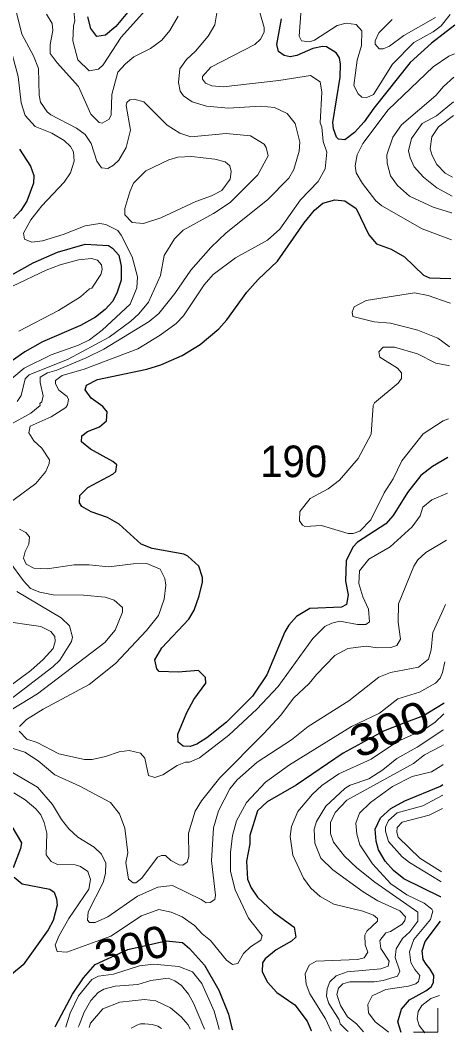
# Model space of a CAD drawing. Extents: x 673.6 to 698.9, y 7012 to 7040.1.
# Drawn here: x 697.394 to 698.495, y 7011.982 to 7014.545 of the extents above; entities that cross this region are included whole.
import ezdxf
from ezdxf.enums import TextEntityAlignment as Align

# ---------------------------------------------------------------- set-up
doc = ezdxf.new("R2010")
doc.units = 0
doc.header["$LTSCALE"] = 0.032
for name, color, linetype, lineweight in [('1', 7, 'Continuous', 25), ('2', 7, 'Continuous', 13), ('63', 7, 'Continuous', 13)]:
    doc.layers.add(name, color=color, linetype=linetype, lineweight=lineweight)
doc.layers.add('21', color=7, linetype='Continuous')
doc.layers.add('61', color=7, linetype='Continuous')

msp = doc.modelspace()

# ---------------------------------------------------------------- linework, layer by layer
at = {"layer": '1'}
for points in [[(697.7085, 7014.6165), (697.6361, 7014.5296), (697.6104, 7014.508), (697.5886, 7014.5047), (697.5727, 7014.5245), (697.5654, 7014.5542)], [(698.4953, 7014.5334), (698.436, 7014.4873), (698.3823, 7014.4384), (698.2901, 7014.3231), (698.2656, 7014.2879), (698.2415, 7014.2614), (698.2171, 7014.2428), (698.201, 7014.244), (698.1955, 7014.2493), (698.1879, 7014.2702), (698.1865, 7014.2869), (698.2053, 7014.4011), (698.2061, 7014.434), (698.2029, 7014.45), (698.1951, 7014.4631), (698.1701, 7014.4784), (698.1605, 7014.4792), (698.1356, 7014.4739), (698.0948, 7014.4564), (698.0784, 7014.453), (698.0626, 7014.4558), (698.0486, 7014.4661), (698.0445, 7014.4841), (698.0566, 7014.549)], [(697.392, 7014.2188), (697.4205, 7014.176), (697.4288, 7014.1526), (697.428, 7014.1333), (697.4109, 7014.0876), (697.3953, 7014.0635), (697.3775, 7014.0434)], [(698.478, 7013.4381), (698.4388, 7013.4154), (698.4094, 7013.3931), (698.3754, 7013.3501), (698.3393, 7013.2918), (698.3206, 7013.2708), (698.2492, 7013.2244), (698.237, 7013.2113), (698.2203, 7013.1771), (698.2185, 7013.125), (698.225, 7013.0911), (698.2207, 7013.0659), (698.2086, 7013.0592), (698.1277, 7013.0559), (698.0942, 7013.0359), (698.0747, 7013.0143), (698.0646, 7012.9969), (698.019, 7012.8879), (697.9829, 7012.8343), (697.9168, 7012.7681), (697.8673, 7012.7286), (697.8417, 7012.7131), (697.8246, 7012.7067), (697.8069, 7012.7077), (697.7943, 7012.7176), (697.7937, 7012.7379), (697.8162, 7012.7928), (697.8344, 7012.8258), (697.8641, 7012.8675), (697.864, 7012.8812), (697.8458, 7012.8989), (697.794, 7012.8949), (697.746, 7012.8967), (697.7405, 7012.9037), (697.7352, 7012.9263), (697.7532, 7012.957), (697.8213, 7013.0292), (697.8347, 7013.0518), (697.8478, 7013.088), (697.8561, 7013.1225), (697.8561, 7013.1344), (697.8469, 7013.1635), (697.8186, 7013.1888), (697.8084, 7013.1939), (697.7287, 7013.2081), (697.7009, 7013.2187), (697.6445, 7013.2693), (697.6153, 7013.2868), (697.5743, 7013.3012), (697.5503, 7013.3145), (697.5442, 7013.324), (697.5456, 7013.3419), (697.5658, 7013.3622), (697.6289, 7013.3959), (697.6368, 7013.4031), (697.6389, 7013.4198), (697.6287, 7013.4287), (697.5725, 7013.4598), (697.549, 7013.4781), (697.5503, 7013.4929), (697.5642, 7013.5041), (697.5951, 7013.5164), (697.6124, 7013.5313), (697.6143, 7013.5538), (697.6036, 7013.5679), (697.5743, 7013.5885), (697.5588, 7013.6101), (697.5621, 7013.6212), (697.5902, 7013.6362), (697.7152, 7013.6625), (697.7506, 7013.6729), (697.8043, 7013.6964), (697.8498, 7013.7243), (697.8974, 7013.7645), (697.918, 7013.7868), (697.9686, 7013.8571), (697.997, 7013.8888), (698.0462, 7013.9355), (698.1135, 7014.0326), (698.14, 7014.0645), (698.1609, 7014.0826), (698.1914, 7014.0905), (698.2167, 7014.0884), (698.2453, 7014.0691), (698.2772, 7014.0025), (698.2972, 7013.979), (698.3344, 7013.9656), (698.3675, 7013.9468), (698.4163, 7013.9), (698.431, 7013.8935), (698.4852, 7013.8917)], [(697.3486, 7013.8877), (697.4268, 7013.931), (697.4884, 7013.958), (697.5586, 7013.9787), (697.6181, 7013.9752), (697.6276, 7013.9688), (697.6438, 7013.9503), (697.6498, 7013.9229), (697.6498, 7013.8871), (697.64, 7013.8572), (697.6285, 7013.8342), (697.6098, 7013.813), (697.5846, 7013.7936), (697.5472, 7013.773), (697.4505, 7013.7316), (697.4058, 7013.7059), (697.3436, 7013.6618)], [(698.4681, 7012.8167), (698.4657, 7012.8152), (698.4164, 7012.7842), (698.3663, 7012.7657), (698.3148, 7012.7452), (698.2123, 7012.6903), (698.0935, 7012.6088), (698.0196, 7012.5666), (697.9952, 7012.544), (697.9761, 7012.4815), (697.976, 7012.4601), (697.9679, 7012.4162), (697.9697, 7012.3711), (697.9792, 7012.3487), (697.9953, 7012.3257), (698.0361, 7012.2874), (698.0881, 7012.2494), (698.0924, 7012.2241), (698.0817, 7012.2142), (698.0427, 7012.1917), (698.015, 7012.1695), (698.0082, 7012.159), (698.0074, 7012.136), (698.0211, 7012.1104), (698.0443, 7012.0839), (698.09, 7012.0528), (698.1215, 7012.0115), (698.1315, 7011.9877), (698.132, 7011.9866)], [(698.4604, 7012.3258), (698.4589, 7012.3265), (698.3663, 7012.372), (698.3403, 7012.3926), (698.3187, 7012.4167), (698.3019, 7012.4455), (698.2957, 7012.4671), (698.2933, 7012.4979), (698.3068, 7012.5261), (698.333, 7012.5499), (698.3688, 7012.5694), (698.4592, 7012.6061), (698.4649, 7012.6109)], [(697.3729, 7012.5045), (697.3974, 7012.4631), (697.3948, 7012.4484), (697.3764, 7012.3997)], [(697.3786, 7012.3757), (697.3989, 7012.359), (697.4695, 7012.346), (697.4803, 7012.3378), (697.4863, 7012.3212), (697.4878, 7012.3049), (697.4772, 7012.2663), (697.4653, 7012.2424), (697.402, 7012.154), (697.3412, 7012.1054)], [(698.3595, 7011.983), (698.3508, 7012.0097), (698.3603, 7012.0416), (698.3805, 7012.0651), (698.4219, 7012.0885), (698.4353, 7012.0981), (698.441, 7012.1091), (698.442, 7012.1271), (698.4328, 7012.1434), (698.4227, 7012.1561), (698.4152, 7012.1678), (698.4123, 7012.1897), (698.4199, 7012.2128), (698.4594, 7012.2649)], [(697.4825, 7011.9969), (697.4842, 7012.0001), (697.5264, 7012.0799), (697.5545, 7012.1215), (697.5839, 7012.1549), (697.6666, 7012.1926), (697.7641, 7012.2149), (697.8051, 7012.2102), (697.8231, 7012.1957), (697.8608, 7012.1536), (697.8974, 7012.09), (697.9218, 7012.0295), (697.9303, 7011.9939), (697.9322, 7011.9898)]]:
    msp.add_lwpolyline(points, dxfattribs=at)
at = {"layer": '2'}
for points in [[(697.9564, 7014.6932), (697.9822, 7014.6027), (698.001, 7014.5649), (698.0122, 7014.5274), (698.0122, 7014.5157), (698.0034, 7014.4976)], [(697.3763, 7014.5998), (697.3984, 7014.51), (697.4279, 7014.4557), (697.4401, 7014.4233), (697.442, 7014.356), (697.4454, 7014.3384), (697.4623, 7014.3135), (697.4718, 7014.3058), (697.5368, 7014.2723), (697.5589, 7014.2562), (697.5742, 7014.2335), (697.5883, 7014.1891), (697.5998, 7014.172), (697.616, 7014.1703), (697.6309, 7014.1785), (697.6437, 7014.1914), (697.6629, 7014.2237), (697.6737, 7014.2668), (697.6622, 7014.3296), (697.664, 7014.337), (697.6716, 7014.344), (697.6832, 7014.346), (697.7071, 7014.339), (697.7664, 7014.2798), (697.7987, 7014.2592), (697.8262, 7014.25), (697.9164, 7014.259), (697.978, 7014.2532), (698.012, 7014.2318), (698.0173, 7014.2229), (698.0222, 7014.2024), (697.9966, 7014.1539), (697.9262, 7014.0838), (697.8843, 7014.0562), (697.807, 7014.0142), (697.785, 7013.9923), (697.7593, 7013.9502), (697.7497, 7013.8994), (697.7189, 7013.8314), (697.6948, 7013.8018), (697.6748, 7013.7834), (697.6192, 7013.7434), (697.5156, 7013.6877), (697.4171, 7013.6474), (697.4068, 7013.6377), (697.3967, 7013.5958), (697.3866, 7013.58)], [(697.5304, 7014.5696), (697.5324, 7014.5436), (697.5291, 7014.531), (697.5275, 7014.4932), (697.5398, 7014.4456), (697.5685, 7014.4177), (697.5924, 7014.4217), (697.6045, 7014.4323), (697.6498, 7014.5024), (697.7341, 7014.5964)], [(697.4026, 7014.0064), (697.421, 7014.0402), (697.4488, 7014.0752), (697.5057, 7014.1355), (697.5213, 7014.1589), (697.5306, 7014.1888), (697.529, 7014.2125), (697.5212, 7014.2259), (697.5055, 7014.2413), (697.4745, 7014.26), (697.4322, 7014.2763), (697.4065, 7014.304), (697.3961, 7014.3363), (697.3892, 7014.4031), (697.3631, 7014.5001), (697.3604, 7014.528), (697.3492, 7014.5734)], [(697.794, 7014.5557), (697.7729, 7014.5193), (697.753, 7014.4954), (697.7241, 7014.4737), (697.6817, 7014.4527), (697.6608, 7014.4351), (697.6419, 7014.4137), (697.6261, 7014.3571), (697.6242, 7014.3059), (697.6195, 7014.2954), (697.6019, 7014.2848), (697.5938, 7014.2864), (697.573, 7014.3081), (697.5419, 7014.3775), (697.4879, 7014.4376), (697.4702, 7014.4616), (697.4698, 7014.4837), (697.4764, 7014.5196), (697.4747, 7014.5372), (697.4603, 7014.5609)], [(698.0385, 7014.3247), (698.0033, 7014.328), (697.9223, 7014.3231), (697.8664, 7014.328), (697.8302, 7014.3393), (697.808, 7014.354), (697.7995, 7014.3663), (697.7954, 7014.3877), (697.7988, 7014.4227), (697.8153, 7014.4458), (697.8383, 7014.4671), (697.87, 7014.505), (697.8873, 7014.5338), (697.8921, 7014.5641)], [(698.4838, 7014.5598), (698.4608, 7014.5312), (698.4402, 7014.5162), (698.3919, 7014.489), (698.3375, 7014.4342), (698.2897, 7014.3574), (698.2722, 7014.3495), (698.26, 7014.3505), (698.2505, 7014.3588), (698.2398, 7014.3803), (698.2478, 7014.4443), (698.2587, 7014.4818), (698.26, 7014.5186), (698.2452, 7014.5351), (698.2202, 7014.5382), (698.1976, 7014.5324), (698.1395, 7014.4952), (698.1273, 7014.4908), (698.1066, 7014.4935), (698.101, 7014.5055), (698.1059, 7014.5741)], [(698.3367, 7014.5476), (698.303, 7014.5133), (698.2934, 7014.4935), (698.2934, 7014.485), (698.3035, 7014.4735), (698.3142, 7014.4735), (698.3296, 7014.4795), (698.3659, 7014.5065), (698.4461, 7014.5524)], [(698.0034, 7014.4976), (697.9888, 7014.4839), (697.8769, 7014.4268), (697.8563, 7014.4028), (697.8564, 7014.396), (697.8638, 7014.3863), (697.8796, 7014.3798), (697.908, 7014.3766), (698.0491, 7014.393), (698.13, 7014.4058), (698.1539, 7014.3898), (698.1585, 7014.3637), (698.1544, 7014.2856), (698.1586, 7014.2746), (698.1618, 7014.2388), (698.1715, 7014.2112), (698.1666, 7014.1695), (698.1488, 7014.1376), (698.1043, 7014.0911), (698.0523, 7014.0163), (698.0207, 7013.9888), (697.94, 7013.9441), (697.8832, 7013.9021), (697.8605, 7013.8755), (697.8076, 7013.7971), (697.7893, 7013.7774), (697.7487, 7013.748), (697.6919, 7013.7139), (697.556, 7013.6623), (697.5002, 7013.6462), (697.4832, 7013.6335), (697.4832, 7013.6249), (697.4923, 7013.609), (697.5133, 7013.5933), (697.5166, 7013.5856), (697.514, 7013.5719), (697.5095, 7013.565), (697.4725, 7013.5412), (697.4192, 7013.5175), (697.4157, 7013.5009), (697.4282, 7013.4805), (697.4491, 7013.4621), (697.4681, 7013.4329), (697.4673, 7013.4229), (697.459, 7013.4034), (697.4334, 7013.3728), (697.3423, 7013.3063)], [(698.4867, 7013.9898), (698.4124, 7014.0174), (698.3107, 7014.0752), (698.2953, 7014.0886), (698.2619, 7014.1319), (698.2458, 7014.1592), (698.2432, 7014.1771), (698.2483, 7014.2046), (698.262, 7014.2332), (698.3264, 7014.3184), (698.4409, 7014.4271), (698.4801, 7014.4547), (698.4942, 7014.4604)], [(698.4878, 7014.0576), (698.4869, 7014.0579), (698.4402, 7014.0722), (698.3808, 7014.1002), (698.3498, 7014.127), (698.3326, 7014.1516), (698.3237, 7014.1839), (698.3229, 7014.2051), (698.3384, 7014.2496), (698.3606, 7014.2809), (698.4475, 7014.3549), (698.4668, 7014.3775), (698.4932, 7014.401)], [(698.4885, 7014.0998), (698.4501, 7014.121), (698.416, 7014.1486), (698.3926, 7014.1747), (698.3824, 7014.1968), (698.378, 7014.2151), (698.3859, 7014.2461), (698.4126, 7014.2837), (698.4494, 7014.3034), (698.4922, 7014.339)], [(698.0878, 7014.1678), (698.101, 7014.2139), (698.1025, 7014.2368), (698.0905, 7014.284), (698.0707, 7014.3096), (698.0385, 7014.3247)], [(698.4917, 7014.3039), (698.4543, 7014.2754), (698.4369, 7014.2502), (698.433, 7014.2203), (698.4379, 7014.2027), (698.4498, 7014.1803), (698.4706, 7014.1587), (698.4892, 7014.1478)], [(697.3664, 7013.5201), (697.4211, 7013.5507), (697.4445, 7013.5699), (697.4437, 7013.5749), (697.4487, 7013.579), (697.4525, 7013.5946), (697.4446, 7013.628), (697.4448, 7013.642), (697.463, 7013.6524), (697.4872, 7013.6597), (697.5616, 7013.691), (697.6057, 7013.7131), (697.7212, 7013.7827), (697.7455, 7013.8032), (697.7862, 7013.8534), (697.8263, 7013.9127), (697.8774, 7013.9705), (697.916, 7014.0075), (698.021, 7014.091), (698.0746, 7014.1458), (698.0878, 7014.1678)], [(697.3566, 7013.6253), (697.4045, 7013.6645), (697.4726, 7013.6982), (697.5422, 7013.7231), (697.5696, 7013.7365), (697.6016, 7013.7605), (697.6726, 7013.8265), (697.69, 7013.8683), (697.6917, 7013.8956), (697.6774, 7013.9465), (697.6498, 7014.0017), (697.6411, 7014.0128), (697.6114, 7014.0285), (697.5957, 7014.0313), (697.5583, 7014.0246)], [(697.5583, 7014.0246), (697.5033, 7014.003), (697.4507, 7013.9867), (697.4236, 7013.9837), (697.4052, 7013.991), (697.4026, 7014.0064)], [(697.3742, 7013.8726), (697.4597, 7013.9129), (697.4957, 7013.9265), (697.5422, 7013.9392), (697.5751, 7013.9425), (697.5898, 7013.9384), (697.5997, 7013.9265), (697.6014, 7013.9148), (697.5984, 7013.9021), (697.5752, 7013.8672), (697.5694, 7013.8653), (697.5471, 7013.8456), (697.4911, 7013.8107), (697.3907, 7013.7584)], [(698.4824, 7013.7186), (698.481, 7013.7196), (698.4525, 7013.7402), (698.402, 7013.7608), (698.3327, 7013.7782), (698.2909, 7013.7816), (698.2374, 7013.7952), (698.2357, 7013.8067), (698.24, 7013.8201), (698.2704, 7013.8361), (698.3932, 7013.8554), (698.4277, 7013.849), (698.4807, 7013.8301), (698.4842, 7013.8289)], [(698.4796, 7013.5367), (698.4655, 7013.531), (698.415, 7013.4988), (698.3608, 7013.4301), (698.3389, 7013.3845), (698.3162, 7013.349), (698.283, 7013.2809), (698.2544, 7013.2519), (698.2382, 7013.2459), (698.2252, 7013.2458), (698.1577, 7013.2661), (698.1153, 7013.264), (698.1094, 7013.2669), (698.1018, 7013.2781), (698.1027, 7013.3021), (698.1291, 7013.3346), (698.1744, 7013.3593), (698.2032, 7013.3808), (698.2503, 7013.4361), (698.2833, 7013.4979), (698.2884, 7013.57), (698.292, 7013.5772), (698.3522, 7013.627), (698.3606, 7013.6382), (698.3605, 7013.6532), (698.3505, 7013.6644), (698.3058, 7013.6928), (698.3032, 7013.7064), (698.3142, 7013.7182), (698.3426, 7013.7182), (698.401, 7013.7013), (698.4471, 7013.6774), (698.4782, 7013.6715), (698.4817, 7013.6708)], [(698.2042, 7013.0238), (698.2489, 7013.0157), (698.2699, 7013.0157), (698.2789, 7013.0226), (698.2769, 7013.0548), (698.2624, 7013.0858), (698.2523, 7013.1195), (698.2539, 7013.1517), (698.2776, 7013.1808), (698.3317, 7013.2122), (698.3877, 7013.263), (698.4075, 7013.291), (698.4142, 7013.313), (698.4373, 7013.3309), (698.4766, 7013.3485)], [(697.3921, 7013.2568), (697.4084, 7013.2488), (697.4176, 7013.2373), (697.4156, 7013.2188), (697.4064, 7013.2008), (697.4026, 7013.1837), (697.4096, 7013.1682), (697.4282, 7013.1585), (697.4625, 7013.1562), (697.5308, 7013.1668), (697.5692, 7013.1668), (697.6185, 7013.1619), (697.6806, 7013.1694), (697.7147, 7013.17), (697.749, 7013.1554), (697.7608, 7013.1323), (697.7633, 7013.1154), (697.7592, 7013.0801), (697.7447, 7013.0381), (697.7142, 7013.0003), (697.6353, 7012.9173), (697.5687, 7012.8639), (697.4525, 7012.8016), (697.4102, 7012.7752), (697.3927, 7012.7573)], [(698.4747, 7013.2293), (698.4218, 7013.1983), (698.402, 7013.1795), (698.3919, 7013.1635), (698.3525, 7013.0682), (698.3517, 7013.0219), (698.3574, 7012.9782), (698.3484, 7012.9625), (698.333, 7012.9574), (698.2991, 7012.9566), (698.2704, 7012.9607), (698.2245, 7012.9551), (698.1917, 7012.9371), (698.1448, 7012.8894), (698.1262, 7012.8659), (698.0867, 7012.8288), (698.0542, 7012.7865), (698.0112, 7012.7393), (697.8997, 7012.6278), (697.8531, 7012.5689), (697.8376, 7012.5429), (697.8207, 7012.4878), (697.8218, 7012.4287), (697.8173, 7012.4142), (697.8059, 7012.4061), (697.7965, 7012.4073), (697.7756, 7012.4184), (697.7622, 7012.4311), (697.7518, 7012.4309), (697.7421, 7012.4266), (697.7019, 7012.3733), (697.6874, 7012.3619), (697.6802, 7012.3618), (697.6682, 7012.3707), (697.6621, 7012.413), (697.6671, 7012.4375), (697.6593, 7012.5), (697.6456, 7012.5365), (697.6227, 7012.5652), (697.5455, 7012.6064), (697.4815, 7012.6353), (697.44, 7012.6706), (697.4058, 7012.6927), (697.3151, 7012.7205)], [(697.3271, 7012.7734), (697.4376, 7012.8403), (697.6082, 7012.9699), (697.6344, 7013.0012), (697.6529, 7013.0466), (697.6529, 7013.0587), (697.6325, 7013.0773), (697.6096, 7013.0847), (697.5545, 7013.0896), (697.4778, 7013.0905), (697.444, 7013.0978), (697.4202, 7013.1066), (697.4023, 7013.1261), (697.3679, 7013.1734)], [(697.3857, 7013.0988), (697.4981, 7013.0327), (697.5191, 7013.0124), (697.5265, 7012.9839), (697.5241, 7012.9725), (697.4943, 7012.9251), (697.4767, 7012.9083), (697.3678, 7012.8248)], [(697.3642, 7012.6469), (697.4378, 7012.6036), (697.476, 7012.5601), (697.4988, 7012.5223), (697.5173, 7012.4982), (697.5405, 7012.4771), (697.5819, 7012.4517), (697.6003, 7012.4341), (697.6112, 7012.4112), (697.6103, 7012.3855), (697.6045, 7012.3629), (697.5666, 7012.2885), (697.5643, 7012.2675), (697.5699, 7012.2616), (697.584, 7012.261), (697.6164, 7012.2754), (697.6917, 7012.328), (697.7427, 7012.3508), (697.7799, 7012.3549), (697.8525, 7012.3198), (697.8655, 7012.3107), (697.8758, 7012.3115), (697.8869, 7012.3192), (697.889, 7012.33), (697.8792, 7012.4175), (697.8841, 7012.5007), (697.8963, 7012.5437), (697.9252, 7012.5993), (697.9443, 7012.6223), (697.9948, 7012.6674), (698.0813, 7012.7239), (698.1238, 7012.7574), (698.2268, 7012.8224), (698.3032, 7012.8825), (698.3327, 7012.894), (698.4038, 7012.9078), (698.4288, 7012.9281), (698.4354, 7012.9516), (698.4399, 7012.9955), (698.4659, 7013.0527), (698.4721, 7013.0663)], [(697.3215, 7012.8255), (697.4212, 7012.8994), (697.4524, 7012.9268), (697.4774, 7012.9548), (697.4829, 7012.9726), (697.4816, 7012.9851), (697.4718, 7012.9979), (697.4466, 7013.0108), (697.3401, 7013.026)], [(697.9936, 7012.8014), (698.0475, 7012.8588), (698.1355, 7012.9801), (698.1657, 7013.0105), (698.1838, 7013.0192), (698.2042, 7013.0238)], [(698.4698, 7012.9212), (698.4644, 7012.8941), (698.4584, 7012.8799), (698.4462, 7012.8672), (698.4057, 7012.8442), (698.3508, 7012.8273), (698.3042, 7012.7916), (698.2332, 7012.7572), (698.0766, 7012.6608), (698.0155, 7012.6163), (697.9679, 7012.5651), (697.9422, 7012.519), (697.9318, 7012.4815), (697.9269, 7012.4383), (697.9269, 7012.3904), (697.9387, 7012.3441), (697.9727, 7012.2722), (698.0072, 7012.2284), (698.0035, 7012.2166), (697.978, 7012.1998), (697.9601, 7012.1829), (697.9455, 7012.157), (697.932, 7012.1545), (697.9166, 7012.1657), (697.876, 7012.2158), (697.8556, 7012.2322), (697.8358, 7012.2536), (697.8041, 7012.2757), (697.7766, 7012.2878), (697.7452, 7012.294), (697.7018, 7012.2777), (697.6239, 7012.227), (697.5123, 7012.1857), (697.4877, 7012.1878), (697.4831, 7012.2038), (697.492, 7012.2268), (697.5169, 7012.2714), (697.5684, 7012.346), (697.5718, 7012.3697), (697.5658, 7012.3903), (697.5469, 7012.4034), (697.5337, 7012.4075), (697.4883, 7012.4084), (697.4728, 7012.4155), (697.4601, 7012.4326), (697.4616, 7012.4878), (697.4552, 7012.5141), (697.4462, 7012.5338), (697.4335, 7012.5491), (697.4068, 7012.5715), (697.3778, 7012.5891)], [(697.3911, 7012.7454), (697.4106, 7012.7257), (697.437, 7012.7173), (697.492, 7012.6884), (697.557, 7012.6739), (697.5763, 7012.6739), (697.6102, 7012.6814), (697.6445, 7012.6936), (697.6699, 7012.6969), (697.6986, 7012.69), (697.7103, 7012.6769), (697.7191, 7012.6336), (697.7354, 7012.6279), (697.7559, 7012.6348), (697.7917, 7012.6589), (697.8131, 7012.6671), (697.8233, 7012.6674), (697.8482, 7012.6781), (697.9229, 7012.7357), (697.9936, 7012.8014)], [(698.1819, 7011.9858), (698.1677, 7012.0177), (698.1281, 7012.0806), (698.1188, 7012.1047), (698.1162, 7012.1314), (698.1265, 7012.1528), (698.1437, 7012.1635), (698.2489, 7012.1677), (698.2661, 7012.1719), (698.2753, 7012.1858), (698.2686, 7012.2047), (698.2673, 7012.2292), (698.2722, 7012.2391), (698.2996, 7012.2645), (698.2998, 7012.2715), (698.2895, 7012.2799), (698.2627, 7012.2901), (698.1885, 7012.3079), (698.154, 7012.327), (698.1307, 7012.3482), (698.1122, 7012.3737), (698.0848, 7012.4315), (698.0782, 7012.4787), (698.0816, 7012.5041), (698.0972, 7012.5426), (698.1346, 7012.5858), (698.1585, 7012.608), (698.2012, 7012.6376), (698.2831, 7012.6745), (698.3505, 7012.7198), (698.4177, 7012.7502), (698.445, 7012.7676), (698.4676, 7012.7897), (698.4677, 7012.7898)], [(698.2248, 7011.9851), (698.221, 7011.9889), (698.2046, 7012.005), (698.202, 7012.0148), (698.1762, 7012.0562), (698.1701, 7012.0751), (698.1716, 7012.0933), (698.1786, 7012.111), (698.195, 7012.1259), (698.2226, 7012.1364), (698.3078, 7012.1437), (698.3268, 7012.1506), (698.3294, 7012.1632), (698.3082, 7012.1952), (698.305, 7012.2155), (698.3208, 7012.235), (698.3328, 7012.2387), (698.3617, 7012.2569), (698.3689, 7012.2666), (698.3704, 7012.2758), (698.3565, 7012.2908), (698.3006, 7012.3159), (698.2628, 7012.339), (698.186, 7012.3943), (698.1559, 7012.4244), (698.1404, 7012.4622), (698.1389, 7012.4979), (698.1448, 7012.5167), (698.1688, 7012.5561), (698.2164, 7012.6005), (698.2305, 7012.6087), (698.2779, 7012.6252), (698.3133, 7012.6477), (698.3481, 7012.6761), (698.3998, 7012.7049), (698.4651, 7012.7479), (698.4671, 7012.7492)], [(698.4665, 7012.7106), (698.4609, 7012.7077), (698.4185, 7012.6855), (698.3905, 7012.6641), (698.2221, 7012.5707), (698.1919, 7012.5396), (698.1808, 7012.5144), (698.18, 7012.4865), (698.1877, 7012.4647), (698.2157, 7012.4292), (698.247, 7012.3996), (698.2927, 7012.363), (698.4018, 7012.2877), (698.4015, 7012.2646), (698.3812, 7012.2375), (698.3629, 7012.2208), (698.3465, 7012.1948), (698.3443, 7012.1726), (698.3564, 7012.138), (698.3502, 7012.1256), (698.3142, 7012.1145), (698.2907, 7012.111), (698.2292, 7012.1109), (698.2113, 7012.106), (698.2005, 7012.095), (698.1966, 7012.0787), (698.2055, 7012.0507), (698.2236, 7012.0228), (698.2459, 7012.0045), (698.2642, 7011.9845)], [(698.3276, 7011.9835), (698.3258, 7011.9849), (698.2932, 7012.0098), (698.2771, 7012.0329), (698.2752, 7012.0537), (698.2863, 7012.0758), (698.3202, 7012.0916), (698.378, 7012.1001), (698.3966, 7012.1063), (698.4037, 7012.1122), (698.4065, 7012.1272), (698.3944, 7012.142), (698.3842, 7012.1596), (698.3805, 7012.1868), (698.3918, 7012.2181), (698.4338, 7012.2687), (698.4394, 7012.2896), (698.4374, 7012.2953), (698.4179, 7012.3099), (698.3735, 7012.3313), (698.3336, 7012.3594), (698.2865, 7012.4095), (698.2551, 7012.458), (698.2473, 7012.4845), (698.2448, 7012.5126), (698.2541, 7012.5382), (698.2815, 7012.5651), (698.3371, 7012.6058), (698.3876, 7012.6305), (698.436, 7012.6425), (698.4651, 7012.6607), (698.4657, 7012.6611)], [(698.4645, 7012.5832), (698.4631, 7012.5825), (698.4146, 7012.557), (698.3492, 7012.539), (698.3274, 7012.5198), (698.3196, 7012.5025), (698.3197, 7012.4923), (698.3273, 7012.4662), (698.3621, 7012.4275), (698.3802, 7012.413), (698.4585, 7012.3657), (698.461, 7012.3642)], [(698.4614, 7012.3896), (698.4592, 7012.391), (698.4066, 7012.4238), (698.3516, 7012.4772), (698.3482, 7012.4897), (698.3491, 7012.5017), (698.3616, 7012.5152), (698.4307, 7012.5331), (698.464, 7012.55)], [(697.5097, 7011.9964), (697.5099, 7011.9971), (697.5203, 7012.0315), (697.5418, 7012.0756), (697.576, 7012.1173), (697.5922, 7012.1256), (697.6306, 7012.1306), (697.6967, 7012.1511), (697.7316, 7012.1561), (697.7957, 7012.1495), (697.8311, 7012.1367), (697.854, 7012.1066), (697.8856, 7012.0364), (697.8973, 7011.9943), (697.8984, 7011.9903)], [(697.8608, 7011.9909), (697.859, 7011.9952), (697.8333, 7012.0572), (697.8206, 7012.0801), (697.8027, 7012.1019), (697.7862, 7012.1133), (697.7691, 7012.12), (697.7253, 7012.1144), (697.6919, 7012.104), (697.6346, 7012.1003), (697.6063, 7012.0928), (697.5917, 7012.084), (697.5732, 7012.0638), (697.556, 7012.0342), (697.5431, 7012.0009), (697.5412, 7011.9959)], [(698.4564, 7012.0764), (698.4347, 7012.0688), (698.4117, 7012.0509), (698.4026, 7012.0355), (698.3996, 7012.0176), (698.4051, 7012.0001), (698.4198, 7011.9821)], [(697.5686, 7011.9955), (697.5687, 7011.9957), (697.5724, 7012.0066), (697.6037, 7012.0425), (697.6466, 7012.0599), (697.709, 7012.0665), (697.7379, 7012.0632), (697.7753, 7012.0453), (697.8021, 7012.0228), (697.8197, 7012.0019), (697.8248, 7011.9915)], [(697.6755, 7011.9938), (697.6818, 7011.9973), (697.6897, 7012.0017), (697.6989, 7012.0043), (697.7098, 7012.0048), (697.7287, 7012.0028), (697.7428, 7011.999), (697.7518, 7011.9926)]]:
    msp.add_lwpolyline(points, dxfattribs=at)
msp.add_lwpolyline([(697.8389, 7014.0862), (697.7506, 7014.0452), (697.7068, 7014.0309), (697.6782, 7014.0338), (697.6596, 7014.0531), (697.6596, 7014.0689), (697.6716, 7014.1114), (697.681, 7014.1329), (697.7121, 7014.1642), (697.7703, 7014.1923), (697.7937, 7014.199), (697.8282, 7014.2006), (697.8877, 7014.194), (697.9136, 7014.1874), (697.9251, 7014.1765), (697.9285, 7014.1622), (697.926, 7014.1435), (697.905, 7014.1141), (697.8787, 7014.1008)], close=True, dxfattribs=at)
at = {"layer": '63'}
msp.add_lwpolyline([(698.3909, 7011.9833), (698.4525, 7011.9833), (698.4525, 7012.044)], dxfattribs=at)

# ---------------------------------------------------------------- texts
at = {"layer": '21', "width": 0.95}
msp.add_text('190', height=0.08, dxfattribs=at).set_placement((698.0022, 7013.3887))
at = {"layer": '61'}
for rotation, width, p in [(22.102, 1.15, (698.345, 7012.7143)), (14.317, 1.05, (697.6864, 7012.1564))]:
    msp.add_text('300', height=0.08, rotation=rotation, dxfattribs=dict(at, width=width)).set_placement(p, align=Align.CENTER)

doc.saveas('drawing.dxf')
